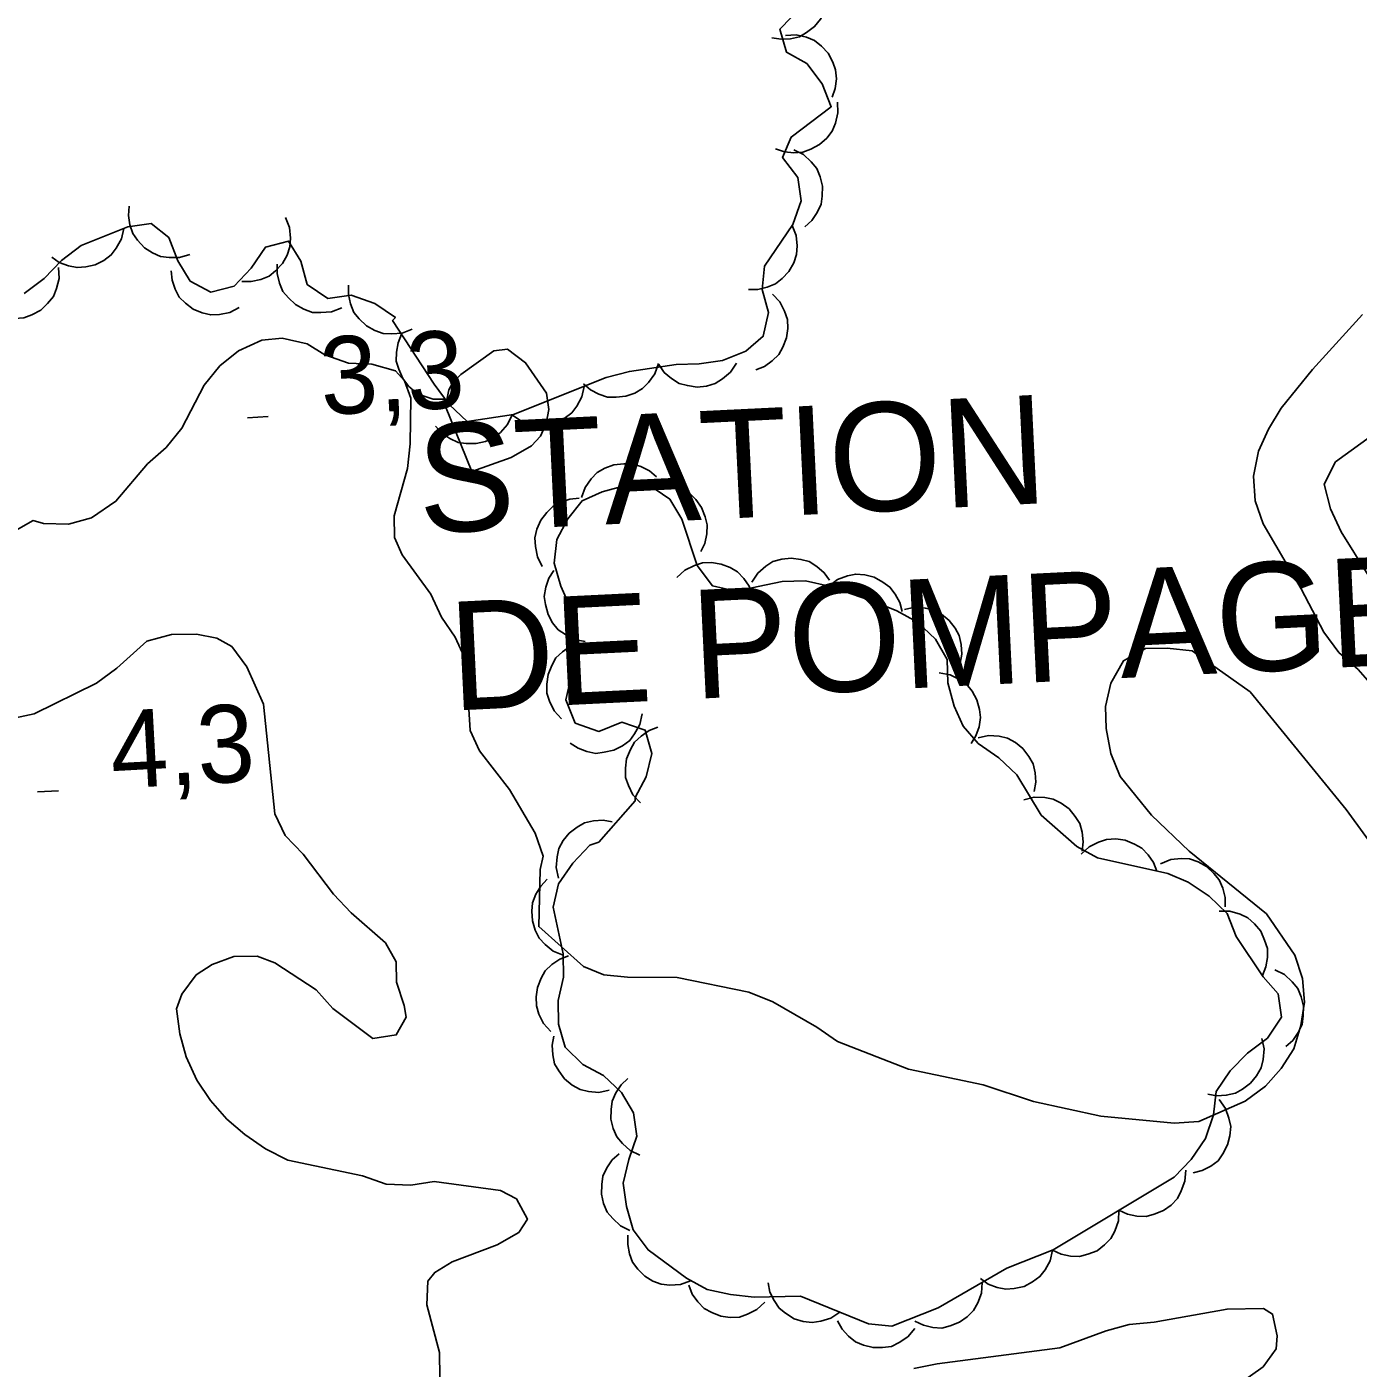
# Model space of a CAD drawing. Extents: x 336540 to 340074, y 5572036 to 5573747.
# Drawn here: x 338144.9 to 338196.4, y 5572932.7 to 5572984.6 of the extents above; entities that cross this region are included whole.
import ezdxf

# ---------------------------------------------------------------- set-up
doc = ezdxf.new("R2010")
doc.units = 0
for name, color, linetype in [('Niveau 1', 7, 'Continuous'), ('Niveau 2', 7, 'Continuous'), ('Niveau 3', 7, 'Continuous'), ('Niveau 31', 7, 'Continuous'), ('Niveau 44', 7, 'Continuous')]:
    doc.layers.add(name, color=color, linetype=linetype)

msp = doc.modelspace()

# ---------------------------------------------------------------- linework, layer by layer
at = {"layer": 'Niveau 1'}
for points in [[(338197.04, 5572958.99), (338196.41, 5572959.71), (338195.66, 5572960.37), (338195.08, 5572961.15), (338194.2, 5572962.83), (338192.73, 5572965.34), (338192.43, 5572966.23), (338192.36, 5572967.19), (338192.56, 5572968.16), (338192.94, 5572969.01), (338193.43, 5572969.82), (338194.64, 5572971.31), (338196.58, 5572973.44)], [(338162.13, 5572967.37), (338161.12, 5572969.88), (338161.25, 5572970.53), (338161.43, 5572970.85), (338161.71, 5572971.12), (338162.98, 5572972.04), (338163.51, 5572972.1), (338164.21, 5572971.57), (338165.02, 5572970.4), (338165.11, 5572969.76), (338165.01, 5572969.22), (338164.79, 5572968.73), (338164.44, 5572968.36), (338163.66, 5572967.91), (338162.13, 5572967.37)]]:
    msp.add_lwpolyline(points, dxfattribs=at)
at = {"layer": 'Niveau 2'}
for points in [[(338197.57, 5572952.07), (338195.94, 5572954.3), (338192.23, 5572958.85), (338189.99, 5572960.44), (338189.02, 5572960.54), (338188.18, 5572960.52), (338187.34, 5572960.05), (338186.85, 5572959.19), (338186.64, 5572958.28), (338186.66, 5572957.43), (338186.85, 5572956.47), (338187.21, 5572955.58), (338188.42, 5572954.08), (338189.87, 5572952.69), (338192.86, 5572950.27), (338193.96, 5572948.66), (338194.26, 5572947.76), (338194.34, 5572946.85), (338194.19, 5572945.95), (338193.92, 5572945.04), (338193.43, 5572944.29), (338192.82, 5572943.6), (338192.04, 5572943.02), (338190.25, 5572942.24), (338189.29, 5572942.17), (338186.46, 5572942.44), (338183.85, 5572943.01), (338181.91, 5572943.65), (338179.02, 5572944.26), (338176.28, 5572945.33), (338175.48, 5572945.88), (338173.77, 5572946.86), (338172.85, 5572947.24), (338170.07, 5572947.8), (338168.15, 5572947.81), (338167.24, 5572947.91), (338166.45, 5572948.23), (338164.72, 5572949.77), (338164.78, 5572951.98), (338164.89, 5572952.49), (338164.58, 5572953.39), (338163.59, 5572955.07), (338162.43, 5572956.57), (338162.07, 5572957.35), (338161.9, 5572960.06), (338161.49, 5572960.96), (338160.96, 5572961.74), (338160.55, 5572962.63), (338159.44, 5572964.14), (338159.14, 5572964.81), (338159.13, 5572965.66), (338159.65, 5572967.48), (338159.75, 5572968.44), (338159.77, 5572970.2), (338159.53, 5572970.87), (338159.18, 5572971.26), (338158.27, 5572971.52), (338157.36, 5572971.56), (338156.45, 5572971.88), (338155.76, 5572972.31), (338154.8, 5572972.52), (338154.01, 5572972.45), (338153.11, 5572972.03), (338152.39, 5572971.45), (338151.78, 5572970.7), (338150.92, 5572969.04), (338150.31, 5572968.29), (338149.59, 5572967.66)], [(338196.8, 5572963.36), (338195.75, 5572965.03), (338195.34, 5572965.93), (338195.09, 5572966.88), (338195.53, 5572967.74), (338197.86, 5572969.43)], [(338149.59, 5572967.66), (338148.37, 5572966.22), (338147.43, 5572965.57), (338146.53, 5572965.33), (338145.57, 5572965.36), (338145.17, 5572965.47), (338144.33, 5572965)], [(338144.31, 5572957.81), (338145.21, 5572958), (338147.62, 5572959.19), (338148.4, 5572959.77), (338149.56, 5572960.81), (338150.52, 5572961.06), (338151.48, 5572961.08), (338152.27, 5572960.93), (338152.85, 5572960.6), (338153.43, 5572959.82), (338154.08, 5572958.37), (338154.51, 5572954.13), (338154.92, 5572953.29), (338155.61, 5572952.57), (338156.78, 5572951.02), (338157.47, 5572950.3), (338158.8, 5572949.14), (338159.21, 5572948.41), (338159.22, 5572947.62), (338159.52, 5572946.72), (338159.59, 5572946.27), (338159.21, 5572945.58), (338158.31, 5572945.45), (338156.76, 5572946.61), (338156.12, 5572947.33), (338154.52, 5572948.37), (338153.83, 5572948.63), (338152.93, 5572948.61), (338152.09, 5572948.31), (338151.47, 5572947.9), (338150.92, 5572947.16), (338150.71, 5572946.59), (338150.84, 5572945.63), (338151.09, 5572944.73), (338151.5, 5572943.83), (338152.03, 5572943.05), (338152.66, 5572942.33), (338153.36, 5572941.73), (338154.16, 5572941.18), (338155.02, 5572940.74), (338157.91, 5572940.13), (338158.82, 5572939.81), (338159.78, 5572939.77), (338160.68, 5572939.91), (338163.24, 5572939.57), (338163.86, 5572939.24), (338164.28, 5572938.46), (338163.95, 5572937.94), (338163.11, 5572937.47), (338161.37, 5572936.81), (338160.7, 5572936.4), (338160.43, 5572936.06), (338160.39, 5572935.15), (338160.88, 5572933.3), (338160.9, 5572932.34)], [(338191.18, 5572931.64), (338192.74, 5572932.75), (338193.24, 5572933.44), (338193.28, 5572933.95), (338193.1, 5572934.79), (338192.75, 5572935.01), (338191.34, 5572934.98), (338188.52, 5572934.47), (338187.56, 5572934.39), (338186.66, 5572934.14), (338184.87, 5572933.48), (338180.13, 5572932.87), (338179.23, 5572932.68)]]:
    msp.add_lwpolyline(points, dxfattribs=at)
at = {"layer": 'Niveau 3'}
for p, q in [((338153.46, 5572969.44), (338154.26, 5572969.49)), ((338145.34, 5572954.98), (338146.15, 5572955.02))]:
    msp.add_line(p, q, dxfattribs=at)
at = {"layer": 'Niveau 44'}
for points in [[(338175.81, 5572986.31), (338175.89, 5572985.9), (338175.86, 5572985.49), (338175.79, 5572985.17), (338175.62, 5572984.86), (338175.39, 5572984.57), (338175.08, 5572984.34), (338174.8, 5572984.18), (338174.46, 5572984.1), (338174.09, 5572984.08), (338173.73, 5572984.14)], [(338175.38, 5572985.86), (338174.05, 5572984.47), (338174.3, 5572983.58), (338175.09, 5572983.14), (338175.68, 5572982.36), (338176.03, 5572981.47), (338174.48, 5572980.3), (338174.15, 5572979.51), (338174.74, 5572978.73), (338174.87, 5572977.83), (338174.55, 5572976.92), (338173.45, 5572975.31), (338173.36, 5572974.41), (338173.6, 5572973.51), (338173.4, 5572972.6), (338172.73, 5572972.02), (338171.83, 5572971.66), (338170.93, 5572971.53), (338170.03, 5572971.51), (338168.23, 5572971.24), (338167.33, 5572971), (338163.75, 5572969.57), (338161.95, 5572969.3), (338161.26, 5572969.96), (338160.68, 5572970.74), (338159.07, 5572973.21), (338159.18, 5572973.32), (338158.38, 5572973.87), (338157.47, 5572974.19), (338156.56, 5572974.06), (338155.76, 5572974.6), (338155.52, 5572975.5), (338155.05, 5572976.28), (338154.15, 5572976.04), (338153.6, 5572975.23), (338152.94, 5572974.54), (338152.04, 5572974.3), (338151.24, 5572974.73), (338150.77, 5572975.51), (338150.42, 5572976.41), (338149.73, 5572976.96), (338148.83, 5572976.83), (338147.03, 5572976.11), (338146.26, 5572975.53), (338145.59, 5572974.83), (338144.82, 5572974.25)], [(338174.26, 5572984.23), (338174.68, 5572984.25), (338175.08, 5572984.16), (338175.38, 5572984.03), (338175.66, 5572983.82), (338175.91, 5572983.54), (338176.09, 5572983.2), (338176.2, 5572982.9), (338176.23, 5572982.55), (338176.19, 5572982.18), (338176.07, 5572981.84)], [(338176.27, 5572981.65), (338176.29, 5572981.24), (338176.2, 5572980.84), (338176.07, 5572980.53), (338175.86, 5572980.26), (338175.58, 5572980.01), (338175.24, 5572979.83), (338174.94, 5572979.71), (338174.59, 5572979.69), (338174.22, 5572979.73), (338173.88, 5572979.85)], [(338174.59, 5572979.8), (338174.96, 5572979.62), (338175.26, 5572979.34), (338175.47, 5572979.09), (338175.61, 5572978.76), (338175.69, 5572978.4), (338175.68, 5572978.02), (338175.64, 5572977.7), (338175.49, 5572977.38), (338175.28, 5572977.07), (338175.01, 5572976.83)], [(338151.23, 5572975.76), (338150.83, 5572975.64), (338150.43, 5572975.64), (338150.1, 5572975.68), (338149.78, 5572975.82), (338149.47, 5572976.02), (338149.21, 5572976.31), (338149.02, 5572976.57), (338148.91, 5572976.91), (338148.86, 5572977.27), (338148.88, 5572977.63)], [(338154.93, 5572977.19), (338155.08, 5572976.8), (338155.12, 5572976.39), (338155.1, 5572976.06), (338154.99, 5572975.73), (338154.81, 5572975.41), (338154.54, 5572975.13), (338154.29, 5572974.92), (338153.97, 5572974.79), (338153.6, 5572974.71), (338153.24, 5572974.71)], [(338148.67, 5572976.77), (338148.58, 5572976.36), (338148.38, 5572976), (338148.19, 5572975.74), (338147.9, 5572975.53), (338147.57, 5572975.36), (338147.2, 5572975.28), (338146.87, 5572975.25), (338146.53, 5572975.32), (338146.18, 5572975.45), (338145.89, 5572975.65)], [(338174.52, 5572976.88), (338174.68, 5572976.49), (338174.71, 5572976.09), (338174.69, 5572975.76), (338174.58, 5572975.43), (338174.39, 5572975.1), (338174.13, 5572974.83), (338173.88, 5572974.62), (338173.55, 5572974.49), (338173.19, 5572974.4), (338172.83, 5572974.4)], [(338146.15, 5572975.25), (338146.17, 5572974.83), (338146.07, 5572974.44), (338145.95, 5572974.13), (338145.73, 5572973.86), (338145.46, 5572973.61), (338145.12, 5572973.43), (338144.81, 5572973.31), (338144.46, 5572973.29), (338144.09, 5572973.33), (338143.75, 5572973.45)], [(338153.14, 5572973.71), (338152.77, 5572973.51), (338152.37, 5572973.44), (338152.04, 5572973.42), (338151.7, 5572973.5), (338151.36, 5572973.65), (338151.06, 5572973.88), (338150.82, 5572974.11), (338150.66, 5572974.42), (338150.54, 5572974.77), (338150.5, 5572975.13)], [(338157.1, 5572973.7), (338156.71, 5572973.54), (338156.3, 5572973.51), (338155.97, 5572973.52), (338155.64, 5572973.64), (338155.32, 5572973.82), (338155.04, 5572974.08), (338154.83, 5572974.33), (338154.7, 5572974.65), (338154.61, 5572975.02), (338154.61, 5572975.38)], [(338159.83, 5572972.87), (338159.44, 5572972.72), (338159.04, 5572972.69), (338158.71, 5572972.7), (338158.38, 5572972.82), (338158.06, 5572973), (338157.78, 5572973.27), (338157.57, 5572973.52), (338157.44, 5572973.85), (338157.36, 5572974.21), (338157.36, 5572974.57)], [(338173.76, 5572974.23), (338174.05, 5572973.93), (338174.23, 5572973.57), (338174.34, 5572973.25), (338174.35, 5572972.9), (338174.3, 5572972.54), (338174.16, 5572972.18), (338174.01, 5572971.89), (338173.75, 5572971.65), (338173.45, 5572971.43), (338173.11, 5572971.3)], [(338161.06, 5572970.16), (338160.64, 5572970.17), (338160.25, 5572970.29), (338159.95, 5572970.44), (338159.69, 5572970.67), (338159.46, 5572970.96), (338159.31, 5572971.32), (338159.21, 5572971.63), (338159.22, 5572971.98), (338159.28, 5572972.34), (338159.42, 5572972.68)], [(338169.35, 5572971.54), (338169.21, 5572971.14), (338168.97, 5572970.81), (338168.74, 5572970.58), (338168.44, 5572970.4), (338168.09, 5572970.28), (338167.71, 5572970.24), (338167.38, 5572970.24), (338167.05, 5572970.36), (338166.72, 5572970.53), (338166.45, 5572970.76)], [(338172.37, 5572971.56), (338172.14, 5572971.21), (338171.83, 5572970.95), (338171.55, 5572970.77), (338171.21, 5572970.67), (338170.85, 5572970.63), (338170.47, 5572970.69), (338170.15, 5572970.77), (338169.85, 5572970.96), (338169.57, 5572971.2), (338169.37, 5572971.5)], [(338166.48, 5572970.66), (338166.39, 5572970.25), (338166.19, 5572969.9), (338166, 5572969.63), (338165.71, 5572969.42), (338165.38, 5572969.26), (338165.01, 5572969.18), (338164.69, 5572969.14), (338164.34, 5572969.21), (338163.99, 5572969.35), (338163.7, 5572969.55)], [(338163.69, 5572969.56), (338163.51, 5572969.18), (338163.24, 5572968.88), (338162.98, 5572968.67), (338162.66, 5572968.53), (338162.3, 5572968.45), (338161.92, 5572968.45), (338161.6, 5572968.49), (338161.28, 5572968.64), (338160.97, 5572968.85), (338160.73, 5572969.12)], [(338166.38, 5572966.36), (338166.52, 5572966.75), (338166.75, 5572967.09), (338166.98, 5572967.33), (338167.28, 5572967.5), (338167.63, 5572967.63), (338168.01, 5572967.67), (338168.33, 5572967.67), (338168.67, 5572967.56), (338169, 5572967.39), (338169.27, 5572967.16)], [(338168.45, 5572954.64), (338168.45, 5572954.76), (338168.88, 5572955.56), (338169.09, 5572956.46), (338168.84, 5572957.36), (338167.93, 5572957.68), (338167.04, 5572957.32), (338166.13, 5572957.64), (338165.77, 5572958.54), (338165.98, 5572959.44), (338166.3, 5572960.35), (338166.17, 5572961.26), (338165.92, 5572962.15), (338165.57, 5572962.94), (338165.32, 5572963.83), (338165.42, 5572964.74), (338165.85, 5572965.54), (338166.4, 5572966.23), (338167.18, 5572966.58), (338168.08, 5572966.83), (338168.98, 5572966.85), (338169.79, 5572966.3), (338170.25, 5572965.52), (338170.85, 5572963.73), (338171.44, 5572962.95), (338172.34, 5572962.74), (338174.14, 5572963.12), (338175.04, 5572963.14), (338175.95, 5572962.94), (338177.77, 5572962.3), (338178.57, 5572961.98), (338179.37, 5572961.54), (338180.06, 5572960.88), (338180.52, 5572960.1), (338180.54, 5572959.2), (338180.79, 5572958.3), (338181.14, 5572957.52), (338181.72, 5572956.85), (338182.52, 5572956.3), (338183.21, 5572955.64), (338184.15, 5572954.08), (338185.53, 5572952.87), (338186.33, 5572952.43), (338189.05, 5572951.82), (338189.84, 5572951.49), (338190.65, 5572950.95), (338191.34, 5572950.28), (338191.69, 5572949.39), (338192.74, 5572947.83), (338193.32, 5572947.17), (338193.45, 5572946.27), (338192.9, 5572945.46), (338192.13, 5572944.88), (338191.46, 5572944.19), (338190.92, 5572943.39), (338190.82, 5572942.49), (338190.5, 5572941.58), (338189.95, 5572940.77), (338189.29, 5572940.08), (338184.61, 5572937.27), (338182.82, 5572936.56), (338180.17, 5572935.03), (338178.38, 5572934.32), (338177.47, 5572934.41), (338174.85, 5572935.48), (338173.05, 5572935.44), (338172.14, 5572935.54), (338171.24, 5572935.74), (338170.44, 5572936.18), (338168.95, 5572937.27), (338168.37, 5572938.05), (338168.12, 5572938.95), (338167.99, 5572939.85), (338168.2, 5572940.76), (338168.52, 5572941.67), (338168.38, 5572942.57), (338167.92, 5572943.35), (338167.23, 5572944.01), (338166.43, 5572944.44), (338165.74, 5572945.11), (338165.49, 5572946), (338165.47, 5572946.91), (338165.68, 5572947.81), (338165.66, 5572948.72), (338165.28, 5572950.52), (338165.49, 5572951.42), (338166.04, 5572952.23), (338166.7, 5572952.92), (338167.04, 5572953.04), (338168.45, 5572954.64)], [(338169.46, 5572966.85), (338169.88, 5572966.83), (338170.26, 5572966.68), (338170.55, 5572966.53), (338170.8, 5572966.28), (338171.02, 5572965.98), (338171.16, 5572965.62), (338171.24, 5572965.31), (338171.22, 5572964.96), (338171.14, 5572964.59), (338170.99, 5572964.27)], [(338164.86, 5572963.7), (338164.67, 5572964.07), (338164.59, 5572964.47), (338164.57, 5572964.8), (338164.65, 5572965.14), (338164.8, 5572965.48), (338165.04, 5572965.78), (338165.26, 5572966.02), (338165.57, 5572966.18), (338165.92, 5572966.3), (338166.28, 5572966.34)], [(338172.96, 5572963.09), (338173.19, 5572963.44), (338173.5, 5572963.71), (338173.78, 5572963.89), (338174.12, 5572963.98), (338174.48, 5572964.02), (338174.86, 5572963.97), (338175.18, 5572963.89), (338175.48, 5572963.7), (338175.76, 5572963.45), (338175.96, 5572963.16)], [(338166.52, 5572960.8), (338166.11, 5572960.87), (338165.75, 5572961.06), (338165.47, 5572961.25), (338165.25, 5572961.52), (338165.08, 5572961.84), (338164.98, 5572962.22), (338164.93, 5572962.54), (338164.99, 5572962.89), (338165.11, 5572963.24), (338165.3, 5572963.54)], [(338170.06, 5572963.27), (338170.37, 5572963.55), (338170.74, 5572963.73), (338171.05, 5572963.84), (338171.4, 5572963.85), (338171.77, 5572963.79), (338172.12, 5572963.65), (338172.41, 5572963.49), (338172.65, 5572963.23), (338172.86, 5572962.93), (338172.99, 5572962.59)], [(338175.94, 5572962.94), (338176.28, 5572963.19), (338176.66, 5572963.33), (338176.98, 5572963.4), (338177.33, 5572963.37), (338177.69, 5572963.28), (338178.03, 5572963.09), (338178.3, 5572962.9), (338178.51, 5572962.62), (338178.68, 5572962.3), (338178.77, 5572961.95)], [(338178.86, 5572962.03), (338179.26, 5572962.12), (338179.67, 5572962.09), (338179.99, 5572962.02), (338180.3, 5572961.85), (338180.59, 5572961.61), (338180.82, 5572961.31), (338180.98, 5572961.03), (338181.06, 5572960.68), (338181.08, 5572960.31), (338181.02, 5572959.96)], [(338165.6, 5572957.81), (338165.32, 5572958.12), (338165.14, 5572958.49), (338165.04, 5572958.8), (338165.03, 5572959.15), (338165.08, 5572959.52), (338165.23, 5572959.87), (338165.38, 5572960.16), (338165.64, 5572960.4), (338165.95, 5572960.61), (338166.28, 5572960.74)], [(338180.21, 5572959.58), (338180.63, 5572959.51), (338180.99, 5572959.33), (338181.26, 5572959.14), (338181.48, 5572958.87), (338181.66, 5572958.54), (338181.76, 5572958.17), (338181.81, 5572957.85), (338181.75, 5572957.5), (338181.63, 5572957.15), (338181.44, 5572956.85)], [(338168.72, 5572958), (338168.63, 5572957.59), (338168.43, 5572957.23), (338168.24, 5572956.97), (338167.96, 5572956.76), (338167.63, 5572956.59), (338167.25, 5572956.51), (338166.93, 5572956.47), (338166.58, 5572956.54), (338166.24, 5572956.67), (338165.94, 5572956.87)], [(338168.65, 5572954.56), (338168.36, 5572954.87), (338168.19, 5572955.23), (338168.08, 5572955.54), (338168.07, 5572955.9), (338168.12, 5572956.26), (338168.27, 5572956.62), (338168.43, 5572956.9), (338168.68, 5572957.14), (338168.99, 5572957.35), (338169.33, 5572957.48)], [(338181.71, 5572957.07), (338182.12, 5572957.16), (338182.53, 5572957.13), (338182.85, 5572957.06), (338183.16, 5572956.89), (338183.44, 5572956.66), (338183.67, 5572956.35), (338183.84, 5572956.07), (338183.92, 5572955.72), (338183.94, 5572955.35), (338183.88, 5572955)], [(338183.48, 5572954.67), (338183.88, 5572954.78), (338184.29, 5572954.76), (338184.61, 5572954.7), (338184.93, 5572954.55), (338185.23, 5572954.33), (338185.47, 5572954.03), (338185.65, 5572953.76), (338185.74, 5572953.42), (338185.78, 5572953.05), (338185.73, 5572952.69)], [(338165.49, 5572951.65), (338165.4, 5572952.06), (338165.43, 5572952.47), (338165.5, 5572952.79), (338165.67, 5572953.1), (338165.9, 5572953.38), (338166.21, 5572953.61), (338166.49, 5572953.78), (338166.84, 5572953.86), (338167.21, 5572953.88), (338167.56, 5572953.82)], [(338185.7, 5572952.57), (338186.01, 5572952.86), (338186.37, 5572953.04), (338186.68, 5572953.14), (338187.04, 5572953.16), (338187.4, 5572953.11), (338187.76, 5572952.96), (338188.04, 5572952.81), (338188.29, 5572952.55), (338188.5, 5572952.25), (338188.63, 5572951.91)], [(338188.77, 5572952.2), (338189.16, 5572952.36), (338189.56, 5572952.4), (338189.89, 5572952.39), (338190.22, 5572952.27), (338190.55, 5572952.09), (338190.83, 5572951.83), (338191.04, 5572951.58), (338191.18, 5572951.26), (338191.26, 5572950.9), (338191.27, 5572950.54)], [(338165.67, 5572948.66), (338165.28, 5572948.82), (338164.97, 5572949.08), (338164.74, 5572949.32), (338164.58, 5572949.63), (338164.48, 5572949.99), (338164.46, 5572950.37), (338164.48, 5572950.69), (338164.61, 5572951.02), (338164.8, 5572951.34), (338165.05, 5572951.6)], [(338191.03, 5572950.37), (338191.45, 5572950.37), (338191.84, 5572950.25), (338192.14, 5572950.11), (338192.4, 5572949.88), (338192.64, 5572949.59), (338192.79, 5572949.24), (338192.9, 5572948.93), (338192.9, 5572948.58), (338192.84, 5572948.21), (338192.71, 5572947.88)], [(338165.19, 5572945.72), (338164.91, 5572946.03), (338164.73, 5572946.39), (338164.63, 5572946.71), (338164.62, 5572947.06), (338164.67, 5572947.42), (338164.82, 5572947.78), (338164.97, 5572948.06), (338165.23, 5572948.3), (338165.54, 5572948.51), (338165.87, 5572948.64)], [(338193.19, 5572948.1), (338193.56, 5572947.92), (338193.86, 5572947.64), (338194.07, 5572947.38), (338194.21, 5572947.06), (338194.29, 5572946.7), (338194.28, 5572946.32), (338194.24, 5572945.99), (338194.09, 5572945.68), (338193.88, 5572945.37), (338193.61, 5572945.13)], [(338167.45, 5572943.45), (338167.04, 5572943.36), (338166.64, 5572943.4), (338166.32, 5572943.47), (338166.01, 5572943.64), (338165.72, 5572943.88), (338165.5, 5572944.19), (338165.33, 5572944.47), (338165.26, 5572944.81), (338165.24, 5572945.18), (338165.3, 5572945.54)], [(338192.68, 5572945.45), (338192.77, 5572945.04), (338192.73, 5572944.63), (338192.66, 5572944.31), (338192.48, 5572944), (338192.25, 5572943.72), (338191.94, 5572943.49), (338191.66, 5572943.33), (338191.31, 5572943.25), (338190.94, 5572943.23), (338190.59, 5572943.29)], [(338168.63, 5572940.93), (338168.26, 5572941.11), (338167.96, 5572941.38), (338167.74, 5572941.64), (338167.6, 5572941.96), (338167.51, 5572942.32), (338167.52, 5572942.7), (338167.56, 5572943.02), (338167.7, 5572943.34), (338167.91, 5572943.65), (338168.17, 5572943.9)], [(338191.03, 5572943.08), (338191.28, 5572942.74), (338191.41, 5572942.36), (338191.48, 5572942.04), (338191.45, 5572941.68), (338191.36, 5572941.33), (338191.17, 5572940.99), (338190.99, 5572940.72), (338190.71, 5572940.51), (338190.38, 5572940.34), (338190.03, 5572940.25)], [(338168.25, 5572938.02), (338167.88, 5572938.2), (338167.58, 5572938.48), (338167.37, 5572938.73), (338167.23, 5572939.06), (338167.15, 5572939.42), (338167.16, 5572939.8), (338167.2, 5572940.12), (338167.35, 5572940.44), (338167.56, 5572940.75), (338167.83, 5572940.99)], [(338189.74, 5572940.35), (338189.71, 5572939.93), (338189.57, 5572939.55), (338189.42, 5572939.26), (338189.18, 5572939), (338188.88, 5572938.79), (338188.52, 5572938.65), (338188.21, 5572938.56), (338187.85, 5572938.58), (338187.49, 5572938.65), (338187.16, 5572938.8)], [(338187.16, 5572938.8), (338187.14, 5572938.39), (338187, 5572938), (338186.85, 5572937.71), (338186.6, 5572937.46), (338186.31, 5572937.24), (338185.95, 5572937.1), (338185.63, 5572937.02), (338185.28, 5572937.03), (338184.92, 5572937.11), (338184.59, 5572937.26)], [(338170.59, 5572936.07), (338170.2, 5572935.93), (338169.79, 5572935.91), (338169.46, 5572935.94), (338169.13, 5572936.06), (338168.82, 5572936.26), (338168.55, 5572936.53), (338168.35, 5572936.79), (338168.23, 5572937.12), (338168.16, 5572937.48), (338168.17, 5572937.84)], [(338184.59, 5572937.26), (338184.5, 5572936.85), (338184.3, 5572936.5), (338184.1, 5572936.24), (338183.82, 5572936.03), (338183.49, 5572935.86), (338183.11, 5572935.78), (338182.79, 5572935.75), (338182.45, 5572935.82), (338182.1, 5572935.95), (338181.8, 5572936.16)], [(338176.36, 5572934.86), (338176.02, 5572934.63), (338175.63, 5572934.51), (338175.3, 5572934.46), (338174.95, 5572934.5), (338174.6, 5572934.61), (338174.27, 5572934.82), (338174.02, 5572935.02), (338173.82, 5572935.31), (338173.66, 5572935.64), (338173.59, 5572936)], [(338181.87, 5572936.01), (338181.84, 5572935.6), (338181.7, 5572935.22), (338181.54, 5572934.93), (338181.29, 5572934.68), (338180.99, 5572934.47), (338180.63, 5572934.33), (338180.31, 5572934.25), (338179.96, 5572934.27), (338179.6, 5572934.36), (338179.27, 5572934.51)], [(338173.46, 5572935.25), (338173.16, 5572934.96), (338172.79, 5572934.78), (338172.48, 5572934.67), (338172.13, 5572934.66), (338171.76, 5572934.71), (338171.41, 5572934.85), (338171.12, 5572935), (338170.87, 5572935.26), (338170.66, 5572935.56), (338170.53, 5572935.9)], [(338179.27, 5572934.23), (338179, 5572933.91), (338178.66, 5572933.69), (338178.36, 5572933.54), (338178.02, 5572933.49), (338177.65, 5572933.49), (338177.28, 5572933.59), (338176.97, 5572933.71), (338176.7, 5572933.93), (338176.45, 5572934.21), (338176.28, 5572934.53)]]:
    msp.add_lwpolyline(points, dxfattribs=at)

# ---------------------------------------------------------------- texts
at = {"layer": 'Niveau 3'}
for s, p in [('3,3    ', (338156.34, 5572969.55)), ('4,3    ', (338148.23, 5572955.1))]:
    msp.add_text(s, height=3, rotation=3.1182, dxfattribs=at).set_placement(p)
at = {"layer": 'Niveau 31'}
for s, p in [('STATION', (338160.13, 5572964.97)), ('DE POMPAGE', (338161.37, 5572958.12))]:
    msp.add_text(s, height=4.2, rotation=2.7837, dxfattribs=at).set_placement(p)

doc.saveas('drawing.dxf')
